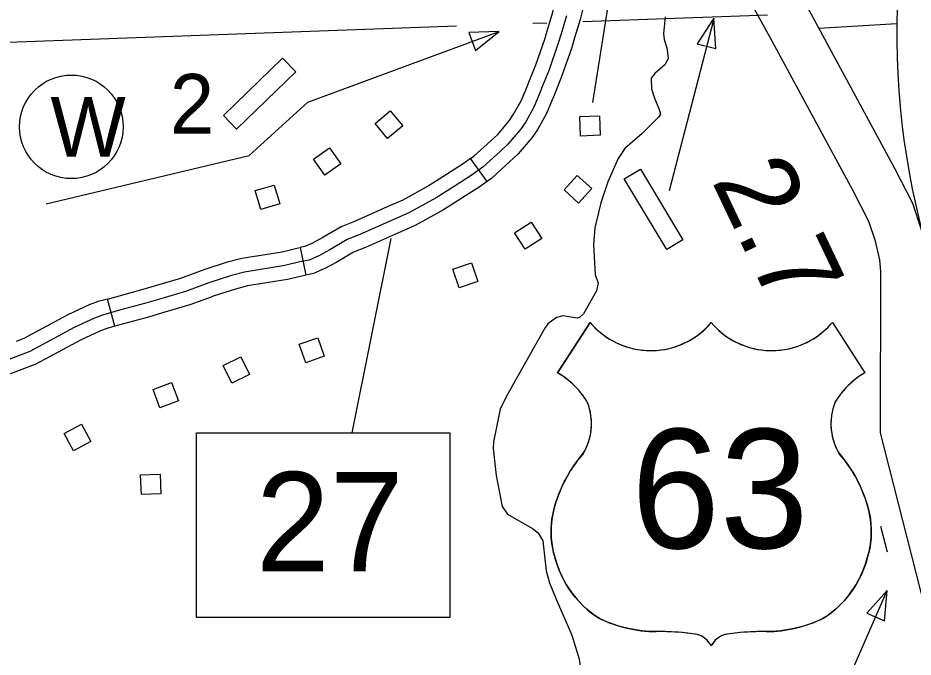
# Model space of a CAD drawing. Extents: x 1671357 to 13005564, y 567358 to 14261451.
# Drawn here: x 12758279.3 to 12758288.31, y 14259869.74 to 14259876.17 of the extents above; entities that cross this region are included whole.
import ezdxf

# ---------------------------------------------------------------- set-up
doc = ezdxf.new("R2010")
doc.units = 0
for name, color, linetype in [('15', 7, 'Continuous'), ('22', 7, 'Continuous'), ('31', 7, 'Continuous'), ('32', 7, 'Continuous'), ('35', 7, 'Continuous'), ('4', 7, 'Continuous'), ('48', 7, 'Continuous'), ('49', 7, 'Continuous'), ('56', 7, 'Continuous'), ('57', 7, 'Continuous'), ('60', 7, 'Continuous'), ('63', 7, 'Continuous')]:
    doc.layers.add(name, color=color, linetype=linetype)

msp = doc.modelspace()

# ---------------------------------------------------------------- linework, layer by layer
at = {"layer": '15'}
for points in [[(12758281.4372, 14259887.05), (12758284.6382, 14259880.3107), (12758284.6791, 14259880.2402), (12758284.9533, 14259879.8507), (12758285.7956, 14259878.8484), (12758286.0518, 14259878.4372), (12758287.2837, 14259876.2042), (12758288.1228, 14259874.6541), (12758288.3004, 14259874.3099), (12758288.3851, 14259874.0549), (12758288.4408, 14259873.8139), (12758288.4558, 14259873.6415), (12758288.4528, 14259872.0584), (12758290.4878, 14259864.0709)], [(12758290.0343, 14259863.9329), (12758287.9791, 14259871.9994), (12758287.9822, 14259873.6215), (12758287.972, 14259873.7398), (12758287.9287, 14259873.9266), (12758287.8626, 14259874.1256), (12758287.7041, 14259874.4328), (12758286.8682, 14259875.9771), (12758285.6433, 14259878.1975), (12758285.4114, 14259878.5695), (12758284.5778, 14259879.5616), (12758284.2799, 14259879.9846), (12758284.2188, 14259880.09), (12758281.0103, 14259886.845)]]:
    msp.add_lwpolyline(points, dxfattribs=at)
at = {"layer": '22'}
for p, q in [((12758285.0571, 14259873.1109), (12758284.7292, 14259872.6039)), ((12758287.4947, 14259873.1109), (12758287.8226, 14259872.6039))]:
    msp.add_line(p, q, dxfattribs=at)
for centre, radius, start, end in [((12758285.6676, 14259873.6246), 0.7979, 220.07504, 319.67012), ((12758286.8842, 14259873.6246), 0.7979, 220.32988, 319.92496), ((12758284.3008, 14259871.8678), 0.8518, 30.7809, 59.98827), ((12758288.251, 14259871.8678), 0.8518, 120.01173, 149.2191), ((12758284.4883, 14259872.0925), 0.5839, 328.81046, 21.21077), ((12758288.0635, 14259872.0925), 0.5839, 158.78923, 211.18954), ((12758286.0152, 14259870.8956), 1.3622, 138.95648, 162.69135), ((12758286.5366, 14259870.8956), 1.3622, 17.30865, 41.04352), ((12758285.5655, 14259871.0072), 0.9001, 160.95764, 197.38186), ((12758286.9863, 14259871.0072), 0.9001, 342.61814, 19.04236), ((12758285.712, 14259871.0098), 1.0415, 195.10743, 237.13119), ((12758286.8398, 14259871.0098), 1.0415, 302.86881, 344.89257), ((12758285.7314, 14259871.3378), 1.3374, 244.07708, 269.57785), ((12758286.8204, 14259871.3378), 1.3374, 270.42215, 295.92292), ((12758285.7624, 14259867.551), 2.4498, 81.19416, 90.95387), ((12758286.0687, 14259869.7475), 0.2347, 28.03422, 72.98637), ((12758286.4831, 14259869.7475), 0.2347, 107.01363, 151.96578), ((12758286.7894, 14259867.551), 2.4498, 89.04613, 98.80584)]:
    msp.add_arc(centre, radius, start, end, dxfattribs=at)
at = {"layer": '31'}
for p, q in [((12758284.0212, 14259874.5269), (12758283.8549, 14259874.7573)), ((12758282.1401, 14259873.8633), (12758282.198, 14259873.5851)), ((12758281.148, 14259873.632), (12758281.148, 14259873.632)), ((12758280.278, 14259873.0713), (12758280.2028, 14259873.3453))]:
    msp.add_line(p, q, dxfattribs=at)
for points in [[(12758284.4183, 14259875.4663), (12758284.4482, 14259875.5425), (12758284.5123, 14259875.7006), (12758284.6028, 14259875.9601), (12758284.6299, 14259876.0529), (12758284.6821, 14259876.2315), (12758284.7099, 14259876.3413), (12758284.7206, 14259876.3929)], [(12758284.9988, 14259876.3351), (12758284.9868, 14259876.2775), (12758284.9563, 14259876.1567), (12758284.9026, 14259875.9732), (12758284.8735, 14259875.8735), (12758284.7783, 14259875.6003), (12758284.7121, 14259875.4372), (12758284.6827, 14259875.3624)], [(12758284.8192, 14259876.1941), (12758284.7663, 14259876.0131), (12758284.7382, 14259875.9168), (12758284.6453, 14259875.6504), (12758284.5801, 14259875.4898), (12758284.546, 14259875.4028), (12758284.4927, 14259875.275), (12758284.4098, 14259875.1289), (12758284.3582, 14259875.0506), (12758284.2319, 14259874.9026), (12758284.1517, 14259874.8288), (12758283.9784, 14259874.6712), (12758283.8607, 14259874.5863), (12758283.691, 14259874.4783), (12758283.5102, 14259874.3641), (12758283.2362, 14259874.2136), (12758282.7435, 14259873.9948), (12758282.6149, 14259873.9437), (12758282.4393, 14259873.8411), (12758282.3282, 14259873.7794), (12758282.2315, 14259873.7372), (12758282.1395, 14259873.7181), (12758281.9876, 14259873.6812), (12758281.583, 14259873.6163), (12758281.4518, 14259873.5822), (12758281.2219, 14259873.5078), (12758280.9869, 14259873.4217), (12758280.7174, 14259873.3417), (12758280.5771, 14259873.2996), (12758280.3261, 14259873.2319), (12758280.1538, 14259873.1846), (12758280.0737, 14259873.1545), (12758279.8693, 14259873.0602), (12758279.4229, 14259872.8187)], [(12758283.8549, 14259874.7573), (12758283.8887, 14259874.7817), (12758284.0558, 14259874.9337), (12758284.1294, 14259875.0014), (12758284.2445, 14259875.1362), (12758284.2886, 14259875.2031), (12758284.3648, 14259875.3376), (12758284.4143, 14259875.4561), (12758284.4183, 14259875.4663)], [(12758284.6827, 14259875.3624), (12758284.6776, 14259875.3495), (12758284.6205, 14259875.2124), (12758284.5311, 14259875.0547), (12758284.472, 14259874.9651), (12758284.3344, 14259874.8039), (12758284.2476, 14259874.724), (12758284.068, 14259874.5607), (12758284.0212, 14259874.5269)], [(12758283.8549, 14259874.7573), (12758283.781, 14259874.704), (12758283.615, 14259874.5983), (12758283.438, 14259874.4865), (12758283.1731, 14259874.341), (12758283.0167, 14259874.2716)], [(12758284.0212, 14259874.5269), (12758283.9405, 14259874.4687), (12758283.7671, 14259874.3583), (12758283.5824, 14259874.2417), (12758283.2994, 14259874.0862), (12758283.132, 14259874.0119)], [(12758283.0167, 14259874.2716), (12758282.6884, 14259874.1258), (12758282.5525, 14259874.0718), (12758282.3689, 14259873.9646), (12758282.2652, 14259873.9068), (12758282.1882, 14259873.8733), (12758282.1401, 14259873.8633)], [(12758283.132, 14259874.0119), (12758282.7985, 14259873.8639), (12758282.6773, 14259873.8156), (12758282.5096, 14259873.7177), (12758282.3913, 14259873.6519), (12758282.2748, 14259873.6011), (12758282.198, 14259873.5851)], [(12758281.148, 14259873.632), (12758281.1756, 14259873.6421), (12758281.412, 14259873.7187), (12758281.5538, 14259873.7555), (12758281.9595, 14259873.8205), (12758282.1082, 14259873.8567), (12758282.1401, 14259873.8633)], [(12758280.2028, 14259873.3453), (12758280.2888, 14259873.3689), (12758280.5382, 14259873.4362), (12758280.6768, 14259873.4779), (12758280.9422, 14259873.5566), (12758281.148, 14259873.632)], [(12758282.198, 14259873.5851), (12758282.1707, 14259873.5795), (12758282.0156, 14259873.5418), (12758281.6122, 14259873.4771), (12758281.4916, 14259873.4458), (12758281.2683, 14259873.3734), (12758281.2458, 14259873.3652)], [(12758281.2457, 14259873.3652), (12758281.0316, 14259873.2867), (12758280.7581, 14259873.2056), (12758280.6161, 14259873.163), (12758280.3635, 14259873.0948), (12758280.278, 14259873.0713)], [(12758280.2028, 14259873.3453), (12758280.11, 14259873.3199), (12758280.0189, 14259873.2857), (12758279.8056, 14259873.1873), (12758279.3636, 14259872.9482), (12758279.2863, 14259872.9188)], [(12758280.278, 14259873.0713), (12758280.1977, 14259873.0493), (12758280.1284, 14259873.0233), (12758279.9329, 14259872.9331), (12758279.4822, 14259872.6893), (12758279.3872, 14259872.6532)], [(12758279.4229, 14259872.8187), (12758278.9545, 14259872.6408), (12758278.7128, 14259872.6162), (12758278.5273, 14259872.5615), (12758278.3365, 14259872.4476), (12758278.1289, 14259872.2741), (12758277.9912, 14259872.1091), (12758277.8975, 14259871.9819), (12758277.72, 14259871.8647), (12758277.2048, 14259871.609), (12758277.0374, 14259871.6766)], [(12758279.3872, 14259872.6532), (12758278.9874, 14259872.5014), (12758278.7404, 14259872.4762), (12758278.5847, 14259872.4303), (12758278.4671, 14259872.3601)]]:
    msp.add_lwpolyline(points, dxfattribs=at)
at = {"layer": '32'}
msp.add_lwpolyline([(12758288.1421, 14259876.1131), (12758287.3583, 14259876.0663)], dxfattribs=at)
at = {"layer": '35'}
for points in [[(12758285.8125, 14259876.1832), (12758285.7969, 14259876.0152), (12758285.8013, 14259875.9565), (12758285.8295, 14259875.8721), (12758285.8416, 14259875.7661), (12758285.812, 14259875.704), (12758285.7079, 14259875.614), (12758285.6721, 14259875.565), (12758285.6766, 14259875.4587), (12758285.701, 14259875.3741), (12758285.7517, 14259875.2508), (12758285.765, 14259875.2057), (12758285.7455, 14259875.1745), (12758285.5801, 14259875.0096), (12758285.4084, 14259874.8597), (12758285.3388, 14259874.7597), (12758285.2352, 14259874.5233), (12758285.1646, 14259874.313), (12758285.1052, 14259874.0614), (12758285.0934, 14259873.8917), (12758285.108, 14259873.5937), (12758285.1383, 14259873.5057), (12758285.1227, 14259873.427), (12758284.9923, 14259873.1971), (12758284.9503, 14259873.1611), (12758284.9278, 14259873.1544), (12758284.7847, 14259873.1768), (12758284.7192, 14259873.1588), (12758284.6329, 14259873.0943), (12758284.6025, 14259873.0512)], [(12758284.6025, 14259873.0512), (12758284.2155, 14259872.3684), (12758284.1541, 14259872.2387), (12758284.087, 14259871.9091), (12758284.0839, 14259871.8425), (12758284.1131, 14259871.5699), (12758284.1742, 14259871.2586), (12758284.2283, 14259871.1827), (12758284.4782, 14259871.0366), (12758284.5348, 14259870.9951), (12758284.5814, 14259870.9151), (12758284.6157, 14259870.6104), (12758284.6506, 14259870.4901), (12758284.7174, 14259870.3273), (12758284.8751, 14259869.9666), (12758284.9469, 14259869.7223), (12758284.9691, 14259869.5844), (12758285.032, 14259869.4252), (12758285.0759, 14259869.0182), (12758285.1267, 14259868.7769), (12758285.1291, 14259868.4652), (12758285.1671, 14259868.2614), (12758285.2152, 14259868.0941)]]:
    msp.add_lwpolyline(points, dxfattribs=at)
at = {"layer": '4'}
for points in [[(12758286.8423, 14259876.2006), (12758284.9857, 14259876.1337)], [(12758283.7155, 14259876.088), (12758278.4638, 14259875.8988), (12758278.3961, 14259875.8856), (12758273.5471, 14259875.6325)], [(12758284.6239, 14259876.1207), (12758284.4816, 14259876.1155)]]:
    msp.add_lwpolyline(points, dxfattribs=at)
at = {"layer": '49'}
for points in [[(12758285.0633, 14259870.1949), (12758285.0238, 14259870.2281), (12758284.9853, 14259870.2637), (12758284.94, 14259870.3107), (12758284.9049, 14259870.3515), (12758284.874, 14259870.3913), (12758284.8421, 14259870.4371), (12758284.8112, 14259870.4869), (12758284.7874, 14259870.5303), (12758284.7658, 14259870.5745), (12758284.7472, 14259870.6175), (12758284.7255, 14259870.6759), (12758284.7105, 14259870.724), (12758284.6992, 14259870.7627), (12758284.6903, 14259870.7969), (12758284.6818, 14259870.836), (12758284.6734, 14259870.8874), (12758284.6678, 14259870.9419), (12758284.6656, 14259870.9883), (12758284.6658, 14259871.0356), (12758284.6688, 14259871.086), (12758284.6741, 14259871.1322), (12758284.6814, 14259871.1765), (12758284.6925, 14259871.2263), (12758284.7044, 14259871.2692), (12758284.717, 14259871.3084), (12758284.733, 14259871.3557), (12758284.7475, 14259871.3942), (12758284.7598, 14259871.4243), (12758284.7776, 14259871.4648), (12758284.7974, 14259871.5061), (12758284.8159, 14259871.5416), (12758284.8324, 14259871.5713), (12758284.8511, 14259871.6031), (12758284.8734, 14259871.6385), (12758284.8977, 14259871.6746), (12758284.9238, 14259871.7108), (12758284.9558, 14259871.752), (12758284.9822, 14259871.7836), (12758285.004, 14259871.8187), (12758285.0254, 14259871.8634), (12758285.0389, 14259871.8981), (12758285.0488, 14259871.9289), (12758285.0579, 14259871.964), (12758285.0642, 14259871.9965), (12758285.0689, 14259872.031), (12758285.0712, 14259872.0592), (12758285.0722, 14259872.0943), (12758285.0708, 14259872.1319), (12758285.0669, 14259872.1707), (12758285.0597, 14259872.2126), (12758285.05, 14259872.2518), (12758285.0373, 14259872.2913), (12758285.0205, 14259872.3235), (12758285.0024, 14259872.3509), (12758284.9837, 14259872.377), (12758284.9653, 14259872.4008), (12758284.9466, 14259872.4232), (12758284.9206, 14259872.4522), (12758284.8952, 14259872.4779), (12758284.8703, 14259872.5012), (12758284.8421, 14259872.5255), (12758284.807, 14259872.5529), (12758284.7806, 14259872.5717), (12758284.7526, 14259872.5899), (12758284.7292, 14259872.6039), (12758285.0571, 14259873.1109), (12758285.0767, 14259873.0885), (12758285.1009, 14259873.063), (12758285.1255, 14259873.0391), (12758285.1497, 14259873.0177), (12758285.1783, 14259872.9943), (12758285.2115, 14259872.9699), (12758285.2478, 14259872.9461), (12758285.2803, 14259872.927), (12758285.3154, 14259872.9086), (12758285.3537, 14259872.891), (12758285.3959, 14259872.8744), (12758285.4458, 14259872.8581), (12758285.4867, 14259872.8475), (12758285.5309, 14259872.8385), (12758285.5661, 14259872.8332), (12758285.6008, 14259872.8295), (12758285.6373, 14259872.8273), (12758285.6791, 14259872.8268), (12758285.7307, 14259872.8292), (12758285.7683, 14259872.8331), (12758285.8093, 14259872.8394), (12758285.8481, 14259872.8474), (12758285.8901, 14259872.8583), (12758285.9362, 14259872.8732), (12758285.9769, 14259872.889), (12758286.0299, 14259872.9137), (12758286.0717, 14259872.9366), (12758286.1085, 14259872.9595), (12758286.1426, 14259872.9835), (12758286.1709, 14259873.0054), (12758286.2001, 14259873.0304), (12758286.2272, 14259873.0558), (12758286.251, 14259873.0802), (12758286.2759, 14259873.1082)], [(12758286.2759, 14259873.1082), (12758286.3008, 14259873.0802), (12758286.3246, 14259873.0558), (12758286.3517, 14259873.0304), (12758286.3809, 14259873.0054), (12758286.4092, 14259872.9835), (12758286.4433, 14259872.9595), (12758286.4801, 14259872.9366), (12758286.5219, 14259872.9137), (12758286.5749, 14259872.889), (12758286.6156, 14259872.8732), (12758286.6616, 14259872.8583), (12758286.7037, 14259872.8474), (12758286.7425, 14259872.8394), (12758286.7835, 14259872.8331), (12758286.8211, 14259872.8292), (12758286.8727, 14259872.8268), (12758286.9145, 14259872.8273), (12758286.951, 14259872.8295), (12758286.9857, 14259872.8332), (12758287.0209, 14259872.8385), (12758287.0651, 14259872.8475), (12758287.106, 14259872.8581), (12758287.1559, 14259872.8744), (12758287.1981, 14259872.891), (12758287.2364, 14259872.9086), (12758287.2715, 14259872.927), (12758287.304, 14259872.9461), (12758287.3403, 14259872.9699), (12758287.3735, 14259872.9943), (12758287.4021, 14259873.0177), (12758287.4263, 14259873.0391), (12758287.4509, 14259873.063), (12758287.4751, 14259873.0885), (12758287.4947, 14259873.1109), (12758287.8226, 14259872.6039), (12758287.7992, 14259872.5899), (12758287.7712, 14259872.5717), (12758287.7448, 14259872.5529), (12758287.7096, 14259872.5255), (12758287.6815, 14259872.5012), (12758287.6566, 14259872.4779), (12758287.6312, 14259872.4522), (12758287.6051, 14259872.4232), (12758287.5865, 14259872.4008), (12758287.5681, 14259872.377), (12758287.5494, 14259872.3509), (12758287.5313, 14259872.3235), (12758287.5145, 14259872.2913), (12758287.5018, 14259872.2518), (12758287.4921, 14259872.2126), (12758287.4849, 14259872.1707), (12758287.481, 14259872.1319), (12758287.4796, 14259872.0943), (12758287.4806, 14259872.0592), (12758287.4829, 14259872.031), (12758287.4876, 14259871.9965), (12758287.4939, 14259871.964), (12758287.503, 14259871.9289), (12758287.5129, 14259871.8981), (12758287.5264, 14259871.8634), (12758287.5478, 14259871.8187), (12758287.5696, 14259871.7836), (12758287.596, 14259871.752), (12758287.628, 14259871.7108), (12758287.6541, 14259871.6746), (12758287.6784, 14259871.6385), (12758287.7007, 14259871.6031), (12758287.7194, 14259871.5713), (12758287.7359, 14259871.5416), (12758287.7544, 14259871.5061), (12758287.7742, 14259871.4648), (12758287.792, 14259871.4243), (12758287.8043, 14259871.3942), (12758287.8188, 14259871.3557), (12758287.8348, 14259871.3084), (12758287.8474, 14259871.2692), (12758287.8593, 14259871.2263), (12758287.8704, 14259871.1765), (12758287.8777, 14259871.1322), (12758287.883, 14259871.086), (12758287.886, 14259871.0356), (12758287.8862, 14259870.9883), (12758287.884, 14259870.9419), (12758287.8784, 14259870.8874), (12758287.87, 14259870.836), (12758287.8615, 14259870.7969), (12758287.8526, 14259870.7627), (12758287.8413, 14259870.724), (12758287.8263, 14259870.6759), (12758287.8046, 14259870.6175), (12758287.786, 14259870.5745), (12758287.7644, 14259870.5303), (12758287.7405, 14259870.4869), (12758287.7097, 14259870.4371), (12758287.6778, 14259870.3913), (12758287.6469, 14259870.3515), (12758287.6118, 14259870.3107), (12758287.5665, 14259870.2637), (12758287.528, 14259870.2281), (12758287.4885, 14259870.1949)], [(12758286.2759, 14259869.8578), (12758286.2615, 14259869.8814), (12758286.2455, 14259869.9019), (12758286.226, 14259869.9217), (12758286.2055, 14259869.9382), (12758286.1906, 14259869.9481), (12758286.1735, 14259869.9575), (12758286.1437, 14259869.9699), (12758286.119, 14259869.9747), (12758286.0891, 14259869.9789), (12758286.0393, 14259869.9851), (12758285.9884, 14259869.9903), (12758285.9486, 14259869.9937), (12758285.9082, 14259869.9965), (12758285.8619, 14259869.9988), (12758285.8131, 14259870.0003), (12758285.7643, 14259870.0008), (12758285.7141, 14259870.0005), (12758285.6554, 14259870.0026), (12758285.5788, 14259870.0092), (12758285.5179, 14259870.0176), (12758285.4613, 14259870.028), (12758285.401, 14259870.0419), (12758285.3477, 14259870.0566), (12758285.2885, 14259870.0759), (12758285.2159, 14259870.1038), (12758285.1539, 14259870.1316), (12758285.1045, 14259870.1638), (12758285.0633, 14259870.1949)], [(12758287.4885, 14259870.1949), (12758287.4473, 14259870.1638), (12758287.3979, 14259870.1316), (12758287.3359, 14259870.1038), (12758287.2633, 14259870.0759), (12758287.2041, 14259870.0566), (12758287.1508, 14259870.0419), (12758287.0905, 14259870.028), (12758287.0339, 14259870.0176), (12758286.973, 14259870.0092), (12758286.8964, 14259870.0026), (12758286.8377, 14259870.0005), (12758286.7875, 14259870.0008), (12758286.7387, 14259870.0003), (12758286.6899, 14259869.9988), (12758286.6436, 14259869.9965), (12758286.6032, 14259869.9937), (12758286.5634, 14259869.9903), (12758286.5125, 14259869.9851), (12758286.4627, 14259869.9789), (12758286.4328, 14259869.9747), (12758286.4081, 14259869.9699), (12758286.3783, 14259869.9575), (12758286.3612, 14259869.9481), (12758286.3463, 14259869.9382), (12758286.3258, 14259869.9217), (12758286.3063, 14259869.9019), (12758286.2903, 14259869.8814), (12758286.2759, 14259869.8578)]]:
    msp.add_lwpolyline(points, dxfattribs=at)
at = {"layer": '56'}
for points in [[(12758285.0845, 14259875.321), (12758285.2689, 14259876.4834)], [(12758285.8561, 14259874.4363), (12758286.3066, 14259876.1677)], [(12758282.218, 14259875.3242), (12758284.144, 14259876.0363)], [(12758279.588, 14259874.3034), (12758281.6274, 14259874.7897), (12758282.218, 14259875.3242)], [(12758287.9797, 14259871.0614), (12758288.0466, 14259870.802)], [(12758286.7906, 14259866.9746), (12758286.6089, 14259868.8244), (12758287.4782, 14259869.1162), (12758288.0466, 14259870.413)]]:
    msp.add_lwpolyline(points, dxfattribs=at)
for points in [[(12758286.1361, 14259875.9126), (12758286.3231, 14259875.864), (12758286.3025, 14259876.1688)], [(12758283.8387, 14259876.0264), (12758283.9057, 14259875.8452), (12758284.144, 14259876.0363)], [(12758281.9652, 14259875.7673), (12758282.097, 14259875.6313), (12758281.5021, 14259875.0544), (12758281.3703, 14259875.1904)], [(12758282.895, 14259875.1115), (12758283.0466, 14259875.2376), (12758283.173, 14259875.0856), (12758283.0215, 14259874.9595)], [(12758284.9628, 14259874.9839), (12758284.9544, 14259875.1809), (12758285.1519, 14259875.1893), (12758285.1603, 14259874.9923)], [(12758282.2765, 14259874.7525), (12758282.4373, 14259874.8665), (12758282.5517, 14259874.7052), (12758282.3909, 14259874.5912)], [(12758285.4016, 14259874.5546), (12758285.5639, 14259874.6522), (12758285.9909, 14259873.942), (12758285.8286, 14259873.8444)], [(12758284.7958, 14259874.4425), (12758284.9277, 14259874.589), (12758285.0747, 14259874.4567), (12758284.9427, 14259874.3102)], [(12758281.9356, 14259874.3016), (12758281.7465, 14259874.2459), (12758281.6906, 14259874.4355), (12758281.8797, 14259874.4913)], [(12758284.4053, 14259873.8452), (12758284.2982, 14259874.0108), (12758284.4643, 14259874.1182), (12758284.5713, 14259873.9526)], [(12758283.6779, 14259873.6452), (12758283.8644, 14259873.7093), (12758283.9287, 14259873.5223), (12758283.7422, 14259873.4582)], [(12758282.1976, 14259872.7048), (12758282.1319, 14259872.8906), (12758282.3183, 14259872.9566), (12758282.384, 14259872.7707)], [(12758281.4538, 14259872.4992), (12758281.367, 14259872.6763), (12758281.5446, 14259872.7633), (12758281.6313, 14259872.5862)], [(12758280.7312, 14259872.2523), (12758280.6626, 14259872.4371), (12758280.848, 14259872.5059), (12758280.9166, 14259872.3211)], [(12758279.8606, 14259871.82), (12758279.7677, 14259871.9939), (12758279.9422, 14259872.0871), (12758280.035, 14259871.9131)], [(12758280.5444, 14259871.3798), (12758280.5367, 14259871.5769), (12758280.7343, 14259871.5845), (12758280.742, 14259871.3875)], [(12758287.8417, 14259870.1863), (12758288.0187, 14259870.1088), (12758288.0466, 14259870.413)]]:
    msp.add_lwpolyline(points, close=True, dxfattribs=at)
at = {"layer": '57'}
msp.add_circle((12758279.8403, 14259875.0772), 0.5209, dxfattribs=at)
at = {"layer": '60'}
msp.add_line((12758282.6655, 14259871.9981), (12758283.0565, 14259873.9528), dxfattribs=at)
msp.add_lwpolyline([(12758281.1, 14259871.9981), (12758283.6485, 14259871.9981), (12758283.6485, 14259870.1413), (12758281.1, 14259870.1413)], close=True, dxfattribs=at)
at = {"layer": '63'}
msp.add_arc((12758296.0765, 14259876.0222), 7.9349, 70.30255, 226.95849, dxfattribs=at)

# ---------------------------------------------------------------- texts
at = {"layer": '22'}
msp.add_text('63', height=1.19902, dxfattribs=at).set_placement((12758285.4715, 14259870.8393))
at = {"layer": '48'}
msp.add_text('2.7', height=0.8001, rotation=295.40678, dxfattribs=at).set_placement((12758286.2759, 14259874.5366))
at = {"layer": '49'}
msp.add_text('63', height=1.19902, dxfattribs=at).set_placement((12758285.4715, 14259870.8393))
at = {"layer": '56'}
msp.add_text('2', height=0.6001, dxfattribs=at).set_placement((12758280.8311, 14259875.0084))
at = {"layer": '57'}
msp.add_text('W', height=0.6001, dxfattribs=at).set_placement((12758279.63, 14259874.7771))
at = {"layer": '60'}
msp.add_text('27', height=1, dxfattribs=at).set_placement((12758281.6966, 14259870.6061))

doc.saveas('drawing.dxf')
